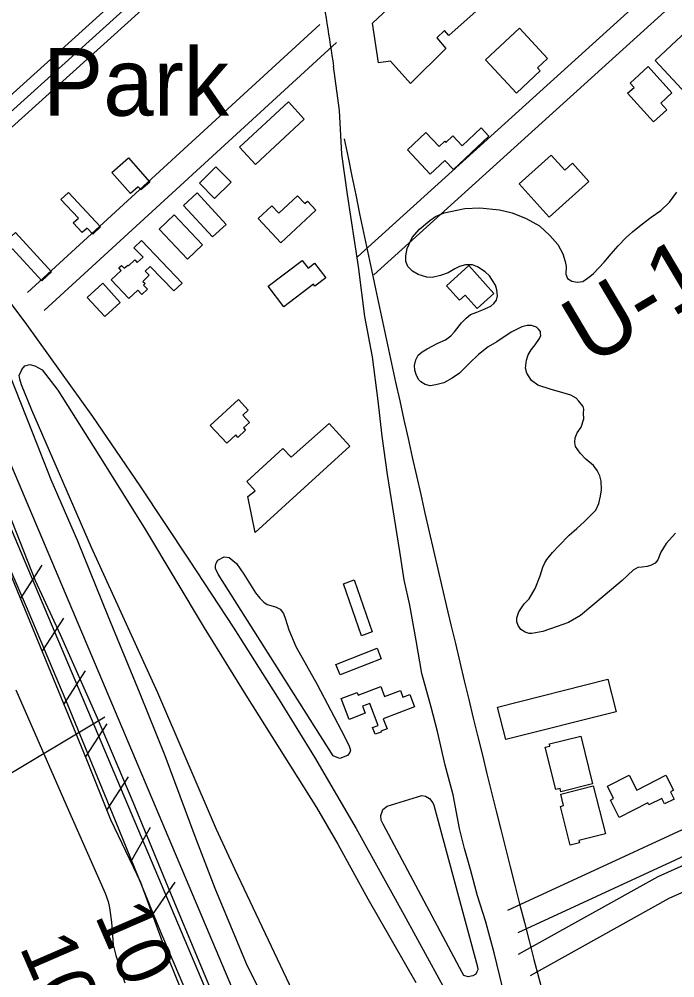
# Model space of a CAD drawing. Extents: x 3704301 to 3742427, y 506229 to 532009.
# Drawn here: x 3733301 to 3734105, y 513212 to 514388 of the extents above; entities that cross this region are included whole.
import ezdxf

# ---------------------------------------------------------------- set-up
doc = ezdxf.new("R2010")
doc.units = 0
for name, color, linetype in [('V-BLDG-IDEN', 7, 'Continuous'), ('V-BLDG-OTLN', 7, 'Continuous'), ('V-FLOD-BASE', 7, 'Continuous'), ('V-LEVE-TOET', 7, 'Continuous'), ('V-RAIL-TRAK', 7, 'Continuous'), ('V-RIVR-RANG', 7, 'Continuous'), ('V-RIVR-RANG-IDEN', 7, 'Continuous'), ('V-ROAD-CNTR', 7, 'Continuous'), ('V-RRAP-FSHR', 7, 'Continuous'), ('V-SITE-VEGE', 7, 'Continuous'), ('V-SURV-LINE', 7, 'Continuous')]:
    doc.layers.add(name, color=color, linetype=linetype)

msp = doc.modelspace()

# ---------------------------------------------------------------- linework, layer by layer
at = {"layer": 'V-BLDG-OTLN'}
for points in [[(3733781.4, 514419.4), (3733881.3, 514510), (3733927.6, 514457.2), (3733827.7, 514367.6), (3733822.3, 514374.1), (3733813.1, 514365), (3733824.1, 514351.7), (3733780.5, 514308.8), (3733756, 514336.4), (3733741.4, 514334.1), (3733734, 514382.9), (3733777.4, 514423.9)], [(3733910.7, 514297.2), (3733872.8, 514337.8), (3733914.3, 514376.6), (3733948.8, 514339.7), (3733936.3, 514328.1), (3733939.7, 514324.4)], [(3734124.1, 514290.7), (3734080.7, 514337.2), (3734132.7, 514385.8), (3734176.1, 514339.3)], [(3734072.2, 514329.6), (3734101.2, 514297.3), (3734087.5, 514285), (3734094.8, 514276.8), (3734078.4, 514262), (3734046.8, 514297), (3734054.7, 514304.2), (3734049.9, 514309.5)], [(3733571.1, 514230.8), (3733631, 514286.3), (3733650.5, 514265.2), (3733590.6, 514209.8)], [(3733804.9, 514197.9), (3733777.1, 514227.6), (3733799.6, 514248.7), (3733815.7, 514231.6), (3733822.6, 514238.1), (3733824, 514236.6), (3733832.7, 514244.6), (3733844, 514232.6), (3733867.5, 514254.6), (3733876.9, 514244.5), (3733833.3, 514203.6), (3733822.8, 514214.7)], [(3733434.9, 514217.6), (3733461, 514188.1), (3733450.2, 514178.6), (3733446.9, 514182.3), (3733437.5, 514173.9), (3733414.7, 514199.7)], [(3733999.2, 514188.9), (3733950.7, 514145.2), (3733914, 514185.9), (3733953.1, 514221.2), (3733969.7, 514202.7), (3733979.2, 514211.2)], [(3733540.4, 514167.8), (3733521.9, 514186.7), (3733542.2, 514206.8), (3733560.8, 514187.9)], [(3733361.3, 514175.2), (3733400.8, 514133), (3733391.3, 514124.1), (3733384.3, 514131.6), (3733378.4, 514126.1), (3733367.3, 514138), (3733373.6, 514143.8), (3733352.2, 514166.6)], [(3733519.1, 514174.7), (3733554.8, 514136.1), (3733538.1, 514120.7), (3733502.5, 514159.3)], [(3733664.8, 514153.7), (3733621.7, 514113.6), (3733594, 514143.4), (3733610.7, 514158.9), (3733619.2, 514149.8), (3733642.2, 514171.3), (3733651.1, 514161.7), (3733654.4, 514164.7)], [(3733490.8, 514147.8), (3733525.6, 514111.2), (3733507.3, 514093.7), (3733472.5, 514130.3)], [(3733296.5, 514126.2), (3733340.6, 514077.8), (3733328.7, 514066.9), (3733292.8, 514106.3), (3733282.4, 514096.7), (3733274.1, 514105.8)], [(3733451, 514116.5), (3733500.7, 514064.2), (3733490.4, 514054.5), (3733461.7, 514084.7), (3733455.6, 514078.9), (3733460.4, 514073.8), (3733452.5, 514066.3), (3733455.3, 514063.5), (3733453.4, 514061.7), (3733458.2, 514056.6), (3733451.5, 514050.2), (3733446.3, 514055.6), (3733435.5, 514045.4), (3733413.9, 514068.1), (3733426.1, 514079.7), (3733423.1, 514082.8), (3733426.4, 514085.9), (3733429.8, 514082.3), (3733434, 514086.3), (3733435.1, 514085.2), (3733442.8, 514092.5), (3733445.8, 514089.3), (3733452.8, 514096), (3733441.7, 514107.6)], [(3733606.3, 514060.4), (3733647.9, 514092), (3733655.1, 514082.5), (3733663.2, 514088.8), (3733677, 514070.6), (3733663.6, 514060.4), (3733661.8, 514062.8), (3733625.5, 514035.2)], [(3733852.2, 514085.6), (3733882.9, 514051.6), (3733862.3, 514033), (3733847.6, 514049.3), (3733840.8, 514043.2), (3733824.9, 514060.9)], [(3733403.5, 514063.9), (3733424.9, 514040.3), (3733406, 514023), (3733384.5, 514046.6)], [(3733535.3, 513889.7), (3733569.7, 513921.6), (3733581.9, 513908.4), (3733575.2, 513902.2), (3733583.3, 513893.4), (3733576, 513886.6), (3733578.6, 513883.7), (3733569.2, 513875), (3733566.5, 513878), (3733555.5, 513867.8)], [(3733706.3, 513864.1), (3733590.1, 513758.5), (3733581.1, 513802.4), (3733590.2, 513809.4), (3733580.1, 513820.9), (3733624, 513861.2), (3733634.5, 513850.6), (3733681, 513891.9)], [(3733711.7, 513700.1), (3733733.7, 513636.4), (3733720.6, 513631.8), (3733698.6, 513695.5)], [(3733744.9, 513603.5), (3733694.4, 513583.7), (3733689.3, 513596.5), (3733739.9, 513616.3)], [(3733887.3, 513544.2), (3734022.8, 513578.4), (3734032.9, 513538.5), (3733897.4, 513504.3)], [(3733785.7, 513544.6), (3733747.2, 513530), (3733752, 513517.5), (3733744.3, 513514.5), (3733744.6, 513513.6), (3733737.4, 513510.9), (3733734.2, 513519.2), (3733740.9, 513521.7), (3733730.7, 513548.7), (3733722, 513545.4), (3733725.3, 513536.7), (3733705.7, 513529.2), (3733695.9, 513554.8), (3733715.2, 513562.2), (3733716.5, 513558.7), (3733744.3, 513569.3), (3733748.9, 513557.1), (3733768.4, 513564.6), (3733771.5, 513556.5), (3733779.9, 513559.7)], [(3733989.4, 513508.5), (3734004, 513450), (3733965, 513440.3), (3733964, 513444.3), (3733958.8, 513443), (3733945.9, 513494.9), (3733951.6, 513496.3), (3733951, 513499)], [(3734093.9, 513460.7), (3734103.2, 513442.2), (3734099.3, 513440.3), (3734103.8, 513431.3), (3734092.2, 513425.4), (3734088.8, 513432.2), (3734073, 513424.3), (3734071.7, 513426.7), (3734036.6, 513408.9), (3734025.9, 513430.1), (3734029.7, 513432), (3734022, 513447.1), (3734048.8, 513460.6), (3734058, 513442.5)], [(3734004.8, 513447.5), (3734019.6, 513388.9), (3733987.2, 513380.7), (3733988, 513377.7), (3733976.6, 513374.8), (3733964.5, 513422.4), (3733968.4, 513423.4), (3733964.8, 513437.4)]]:
    msp.add_lwpolyline(points, close=True, dxfattribs=at)
at = {"layer": 'V-FLOD-BASE'}
msp.add_lwpolyline([(3732879.3, 514398.8), (3732916.4, 514357.8), (3732973.3, 514295.9), (3733016.3, 514243.7), (3733095.1, 514143.2), (3733158.7, 514059.9), (3733176, 514029.2), (3733202.9, 513982.3), (3733246.1, 513888.9), (3733277.8, 513808.7), (3733320.8, 513699.6), (3733351.3, 513633.2), (3733396.7, 513531.1), (3733440.3, 513428.1), (3733483.3, 513323.7), (3733524.6, 513224.8), (3733572.7, 513108.8)], dxfattribs=at)
at = {"layer": 'V-LEVE-TOET'}
for points in [[(3732926.2, 514449.4), (3732987.6, 514382.9), (3733053.9, 514308.4), (3733104.3, 514249.1), (3733155.6, 514184.9), (3733202.1, 514124.3), (3733219.6, 514099.4), (3733246.7, 514052.6), (3733269.3, 514006.8), (3733288, 513954.9), (3733317.5, 513880.6), (3733340, 513823.3), (3733372.6, 513748.2), (3733409.5, 513656.2), (3733449.1, 513560.7), (3733479.4, 513484.7), (3733516.3, 513386.1), (3733541, 513322.1), (3733579.2, 513229.7), (3733629.8, 513127.8)], [(3733540.2, 513114.8), (3733474.6, 513268.2), (3733415.5, 513413.9), (3733360.8, 513546.8), (3733310, 513667.2), (3733243, 513821.5), (3733199.6, 513923.2), (3733179.5, 513961.1), (3733141.5, 514026.5), (3733113.1, 514070.5), (3733084.1, 514107.1), (3733033.3, 514176.6), (3732964, 514256.5), (3732856, 514372), (3732826.2, 514411.7)]]:
    msp.add_lwpolyline(points, dxfattribs=at)
at = {"layer": 'V-RAIL-TRAK'}
msp.add_lwpolyline([(3732964.6, 514435.5), (3733071.5, 514313.8), (3733154.6, 514211.6), (3733236.3, 514110.9), (3733309.8, 514013.4), (3733391, 513900.7), (3733448.8, 513815.4), (3733509.4, 513724.5), (3733564.1, 513641), (3733619.6, 513553), (3733662.9, 513483), (3733714.3, 513395.4), (3733772.5, 513289.8), (3733829.7, 513185.1)], dxfattribs=at)
at = {"layer": 'V-RIVR-RANG'}
msp.add_line((3733406.2, 513531.8), (3732633.3, 513070.5), dxfattribs=at)
at = {"layer": 'V-ROAD-CNTR'}
for points in [[(3733715.8, 514096.3), (3734558.4, 514859.6)], [(3733735.9, 514074.1), (3734578.5, 514837.4)], [(3733208.3, 514220.3), (3733628.3, 514599.9)], [(3733218.4, 514209.2), (3733638.4, 514588.7)], [(3733228.4, 514198.1), (3733648.4, 514577.6)], [(3736542.1, 514477.4), (3735160.6, 513844), (3733912.3, 513267.4)], [(3733913, 513241.3), (3734084.3, 513336.6), (3734978.4, 513737.7), (3735785.7, 514111.7), (3735994.4, 514208.4), (3736553, 514463.1)], [(3733311.4, 514052.8), (3733669.7, 514381.4)], [(3733331.7, 514030.7), (3733690, 514359.3)], [(3733893.4, 513200.6), (3733883.1, 513243), (3733872.6, 513282), (3733862.8, 513312.7), (3733854.3, 513344.9), (3733847.1, 513370.7), (3733840.7, 513395.2), (3733832.9, 513436.7), (3733823.1, 513473.1), (3733814, 513514.2), (3733806.2, 513544.2), (3733794.7, 513585.4), (3733787.7, 513625.8), (3733780, 513669.1), (3733773.1, 513700.4), (3733767.6, 513735), (3733752.5, 513829.5), (3733746, 513876.4), (3733741, 513919.9), (3733734.3, 513973.8), (3733724.8, 514023.2), (3733717.1, 514084.5), (3733703.6, 514172.9), (3733696.4, 514222.2), (3733693.6, 514275.7), (3733686.5, 514330.1)], [(3734214.7, 513440.1), (3733899.7, 513294.6)], [(3733927.6, 513215.1), (3734097.8, 513309.8), (3734220.4, 513364.8)]]:
    msp.add_lwpolyline(points, dxfattribs=at)
msp.add_arc((3752372.6, 518027.2), 19053.1, 191.46124, 195.98072, dxfattribs=at)
msp.add_spline([(3733190.2, 515415.4), (3733239.4, 515359.7), (3733281.2, 515307.9), (3733324.8, 515248.7), (3733358.4, 515205.1), (3733381.8, 515168.2), (3733412.6, 515121), (3733431.6, 515087.7), (3733452.9, 515051.6), (3733470.6, 515020.6), (3733486.1, 514992.9), (3733500.9, 514961), (3733516.3, 514924.4), (3733535.3, 514886.4), (3733553.3, 514843.9), (3733566.4, 514814.5), (3733576, 514790.1), (3733585.3, 514763.1), (3733594.6, 514730.7), (3733601.3, 514710.6), (3733610.7, 514680.3), (3733622.2, 514645.4), (3733632, 514610.3), (3733642.7, 514574.2), (3733649.2, 514538.2), (3733656.9, 514498.8), (3733669.3, 514434.5), (3733686.5, 514330.1)], degree=3, dxfattribs=at)
at = {"layer": 'V-RRAP-FSHR'}
for p, q in [((3733302.7, 513677), (3733329.1, 513718.1)), ((3733329.2, 513612.3), (3733355.6, 513653.4)), ((3733355.8, 513547.5), (3733382.2, 513588.6)), ((3733382.3, 513482.7), (3733408.7, 513523.8)), ((3733408.4, 513417.8), (3733435.1, 513458.7)), ((3733437.8, 513354.3), (3733461.9, 513396.8)), ((3733464.3, 513289.6), (3733492.2, 513329.6))]:
    msp.add_line(p, q, dxfattribs=at)
for points in [[(3732831.9, 514389.1), (3732859.9, 514361.1), (3732904.9, 514314.1), (3732969.4, 514237.9), (3733006.1, 514200.7), (3733033.2, 514169.1), (3733056, 514136.3), (3733081.3, 514111), (3733100, 514079), (3733112.7, 514059.4), (3733130.5, 514030.3), (3733150.4, 513995.8), (3733162.8, 513973.7), (3733183.3, 513928.8), (3733206.9, 513888.5), (3733230.5, 513844.2), (3733285.9, 513717.9), (3733383.5, 513479.8), (3733413, 513406.4), (3733449.6, 513329.6), (3733484.2, 513235.4), (3733505.7, 513182.1)], [(3733181.1, 513933.6), (3733183.3, 513928.8), (3733206.9, 513888.5), (3733230.5, 513844.2), (3733285.9, 513717.9), (3733383.5, 513479.8), (3733413, 513406.4), (3733449.6, 513329.6), (3733466.9, 513282.4)]]:
    msp.add_lwpolyline(points, dxfattribs=at)
at = {"layer": 'V-SITE-VEGE'}
for p, q in [((3733297, 513565.5), (3733358.1, 513425.1)), ((3733358.1, 513425.1), (3733406.3, 513316)), ((3733406.3, 513316), (3733410, 513306)), ((3733410, 513306), (3733411.9, 513298)), ((3733411.9, 513298), (3733414.3, 513280.6)), ((3733414.3, 513280.6), (3733416.3, 513252.7)), ((3733416.3, 513252.7), (3733419.4, 513239.5)), ((3733419.4, 513239.5), (3733425.7, 513220.6)), ((3733425.7, 513220.6), (3733430.7, 513206.1))]:
    msp.add_line(p, q, dxfattribs=at)
for points in [[(3733862.2, 514028.7), (3733868.1, 514030.9), (3733879.1, 514035.7), (3733883, 514039.2), (3733886, 514043.1), (3733887.3, 514048.5), (3733886.4, 514055.7), (3733884.8, 514061.5), (3733877.5, 514073.2), (3733872.3, 514078.1), (3733862.7, 514084.3), (3733856.6, 514086.6), (3733848.2, 514086.7), (3733840.7, 514084.5), (3733834.9, 514081.6), (3733827, 514076.8), (3733817.6, 514073.4), (3733807.3, 514071.2), (3733800.8, 514071.6), (3733790.2, 514074.6), (3733783.1, 514078.8), (3733777.6, 514084.7), (3733774.8, 514090.5), (3733774.8, 514097.7), (3733776.5, 514106.7), (3733782.8, 514119.9), (3733791.6, 514130.2), (3733804.3, 514141.1), (3733811.4, 514145.9), (3733822.1, 514150.3), (3733847.4, 514155.6), (3733865.5, 514156.4), (3733889.8, 514154), (3733905.3, 514150.3), (3733922.4, 514143.3), (3733938.8, 514134.5), (3733951.3, 514122.7), (3733961.2, 514111.3), (3733967.3, 514100), (3733970.4, 514090.6), (3733971.7, 514084.4), (3733971.3, 514075), (3733973.2, 514069.8), (3733978.3, 514066.6), (3733985.4, 514065.2), (3733991.9, 514066.1), (3734000.4, 514072.2), (3734004.9, 514076), (3734018.3, 514089.8), (3734026.8, 514100.1), (3734035.3, 514109.8), (3734045.1, 514120), (3734052.9, 514127.1), (3734063.3, 514135.7), (3734075.7, 514145), (3734087.4, 514153.3), (3734098.1, 514163.6), (3734107.3, 514175.5)], [(3734059.2, 513715.6), (3734053.7, 513712.1), (3734040, 513699.6), (3734019.5, 513681.7), (3734001.9, 513667.3), (3733989.2, 513656.4), (3733974.3, 513648.1), (3733960.6, 513643), (3733942.8, 513637), (3733929.5, 513634.5), (3733926.3, 513634.6), (3733921.1, 513636.2), (3733916, 513639.5), (3733912.8, 513644.1), (3733911.2, 513648.6), (3733911.2, 513653.8), (3733912.2, 513657.3), (3733913.6, 513661.2), (3733920.1, 513670.8), (3733926, 513676.9), (3733933.5, 513689.8), (3733939.5, 513705.3), (3733943.1, 513715.9), (3733945.1, 513720.1), (3733947.7, 513725.3), (3733954.9, 513733.9), (3733962.4, 513742), (3733975.1, 513755.1), (3733984.6, 513763.1), (3733994, 513771.8), (3734000.6, 513778.2), (3734007.7, 513785.9), (3734011.7, 513794), (3734013.7, 513802.7), (3734014.7, 513810.8), (3734014.5, 513821.1), (3734012.9, 513827.9), (3734009.4, 513834.4), (3734004.9, 513840.6), (3733995.6, 513848.4), (3733988.6, 513855.6), (3733983.1, 513863.7), (3733982.2, 513868.6), (3733982.6, 513874.4), (3733984.9, 513880.5), (3733989.8, 513887.6), (3733993.1, 513897.9), (3733992.9, 513904.7), (3733993.2, 513909.6), (3733992.3, 513912.8), (3733987.2, 513919.3), (3733983.9, 513922.9), (3733977.2, 513926.9), (3733963.3, 513930.8), (3733953.3, 513933.5), (3733936.9, 513939.1), (3733929.1, 513944.7), (3733923.4, 513953.8), (3733921.5, 513960), (3733922.9, 513969.7), (3733924.9, 513976.1), (3733928.5, 513982.2), (3733933.4, 513988.3), (3733938.9, 513996.1), (3733940.6, 513999.9), (3733940, 514002.2), (3733940, 514004.8), (3733937.7, 514007.7), (3733935.2, 514010), (3733929, 514012.3), (3733923.9, 514012.3), (3733917.1, 514010.5), (3733904.1, 514004.1), (3733886.5, 513992.3), (3733875.8, 513985.9), (3733864.1, 513976.6), (3733853, 513966), (3733847.8, 513960.6), (3733840.6, 513953.8), (3733831.8, 513947.4), (3733821.4, 513942), (3733811.7, 513939.2), (3733804.9, 513938.3), (3733798.8, 513940), (3733793.3, 513942.9), (3733790.7, 513945.8), (3733787.5, 513952), (3733786, 513957.5), (3733785.7, 513963), (3733787.4, 513970.1), (3733790.3, 513975.6), (3733794.9, 513979.8), (3733801.1, 513983.6), (3733814.4, 513990.3), (3733823.8, 513994.7), (3733830.3, 513999.5), (3733834.5, 514004.3), (3733843.4, 514015.6), (3733848.9, 514021), (3733854.4, 514025.5), (3733862.2, 514028.7)], [(3733636.2, 513196.1), (3733565.6, 513344.5), (3733542.9, 513394.1), (3733470.8, 513561.5), (3733389.8, 513739.9), (3733316.5, 513908.3), (3733303.9, 513939.2), (3733301.7, 513946.2), (3733301.1, 513951.1), (3733302.7, 513954.3), (3733304.3, 513958.1), (3733307.9, 513962.6), (3733314, 513964.4), (3733320.4, 513962.8), (3733329, 513957.6), (3733348.4, 513932.7), (3733403.5, 513845.3), (3733455.8, 513761.5), (3733527.6, 513641.6), (3733578.9, 513558.7), (3733665.3, 513421), (3733691.6, 513376.2), (3733728.6, 513309.2), (3733787.1, 513206.4)], [(3734105.5, 513757.6), (3734094.1, 513744.8), (3734087.5, 513734.2), (3734083.9, 513724.8), (3734080.6, 513720.6), (3734074.8, 513717.8), (3734070.9, 513716.5), (3734064.7, 513715.9), (3734059.2, 513715.6)]]:
    msp.add_lwpolyline(points, dxfattribs=at)
for points in [[(3733686.1, 513484.4), (3733544.8, 513707.2), (3733541.7, 513714.3), (3733541.7, 513717.5), (3733542.4, 513720.7), (3733544.6, 513724.2), (3733552.4, 513728.3), (3733558.5, 513727.6), (3733567.4, 513720.5), (3733576.6, 513707.3), (3733590.8, 513684.4), (3733595.9, 513677.9), (3733601, 513672.7), (3733605.1, 513670.1), (3733615.1, 513667.2), (3733621.1, 513664.2), (3733625, 513659.1), (3733627.5, 513652), (3733631.5, 513638.8), (3733640.3, 513618.5), (3733666.3, 513571.8), (3733699.7, 513508), (3733705.7, 513496.1), (3733707.3, 513491.3), (3733706.3, 513488.7), (3733703.4, 513484.9), (3733694.1, 513481.1), (3733688.6, 513483.1)], [(3733844, 513218.8), (3733747, 513400.5), (3733744.8, 513405.6), (3733744.2, 513411.4), (3733745.8, 513415.6), (3733746.8, 513418.8), (3733752, 513422.6), (3733794.4, 513435.7), (3733799.2, 513435), (3733804, 513432.1), (3733808.2, 513426.9), (3733809.4, 513424), (3733863, 513225.7), (3733863.3, 513222.1), (3733862, 513219.6), (3733860.7, 513216.7), (3733857.1, 513214.8), (3733851.3, 513213.6), (3733845.9, 513215.2)]]:
    msp.add_lwpolyline(points, close=True, dxfattribs=at)
at = {"layer": 'V-SURV-LINE'}
for points in [[(3733229.8, 513984.6), (3734086.2, 511957.9)], [(3734053.8, 511957.5), (3733202.2, 513972.9)]]:
    msp.add_lwpolyline(points, dxfattribs=at)

# ---------------------------------------------------------------- texts
at = {"layer": 'V-BLDG-IDEN'}
msp.add_text('Park', height=83, dxfattribs=at).set_placement((3733330, 514269.4))
at = {"layer": 'V-RIVR-RANG'}
for s, p in [('10.9', (3733393.1, 513288.6)), ('10.6', (3733300.8, 513250.1))]:
    msp.add_text(s, height=67, rotation=293.4283, dxfattribs=at).set_placement(p)
at = {"layer": 'V-RIVR-RANG-IDEN'}
msp.add_text('U-110', height=83, rotation=30.6903, dxfattribs=at).set_placement((3734000.7, 513961.7))

doc.saveas('drawing.dxf')
